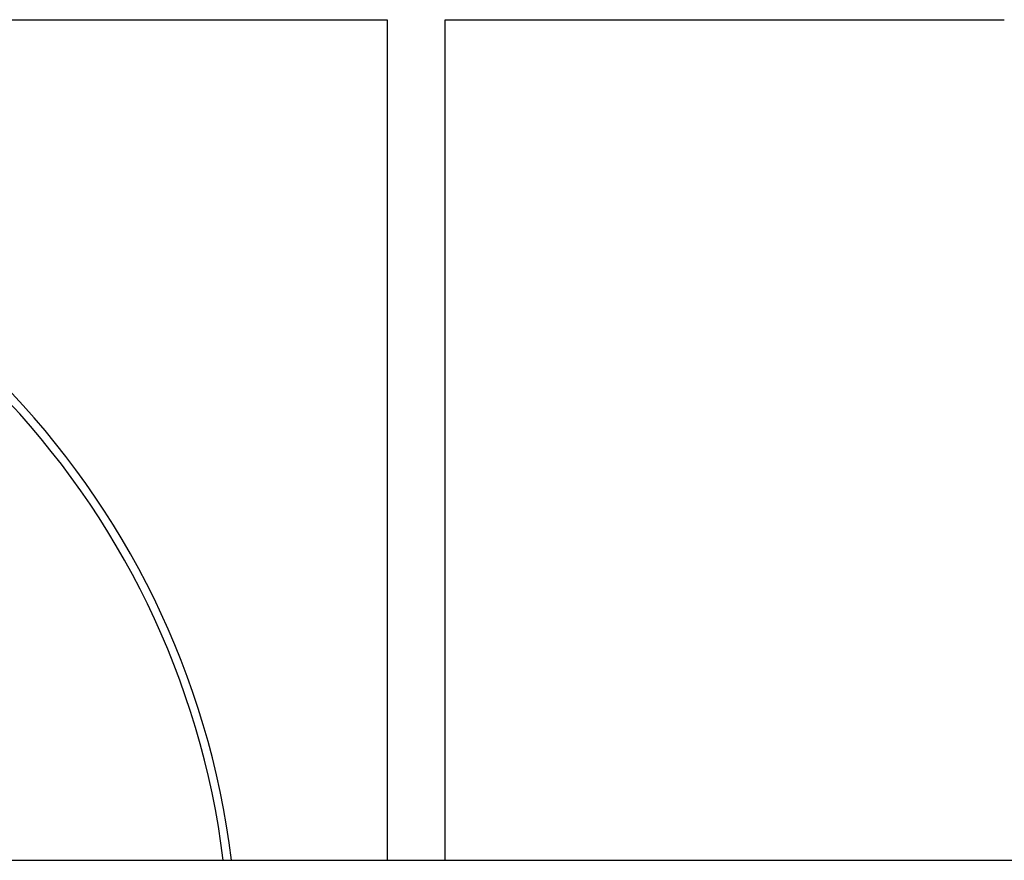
# Model space of a CAD drawing. Header units: inches. Extents: x 5 to 1128, y -85 to 748.
# Tile 574 of 656: x 955 to 985, y 309 to 334. Entities that reach past the tile are written whole.
import ezdxf

# ---------------------------------------------------------------- set-up
doc = ezdxf.new("R2010")
doc.units = ezdxf.units.IN
doc.header["$LTSCALE"] = 32
doc.header["$MEASUREMENT"] = 0
doc.layers.add('Visible (ANSI)', color=7, linetype='Continuous', lineweight=30)

msp = doc.modelspace()

# ---------------------------------------------------------------- linework, layer by layer
at = {"layer": 'Visible (ANSI)'}
for p, q in [((909.55578, 334.48367), (966.55578, 334.48367)), ((966.55578, 334.48367), (966.55578, 309.10867)), ((968.30578, 334.48367), (985.18078, 334.48367)), ((968.30578, 309.10867), (968.30578, 334.48367)), ((910.22578, 309.10867), (987.97578, 309.10867))]:
    msp.add_line(p, q, dxfattribs=at)
for radius, start, end in [(25, 7.036407, 81.9668), (25, 7.036407, 81.9668), (24.75, 7.107847, 81.292601)]:
    msp.add_arc((937.05578, 306.04617), radius, start, end, dxfattribs=at)

doc.saveas('drawing.dxf')
